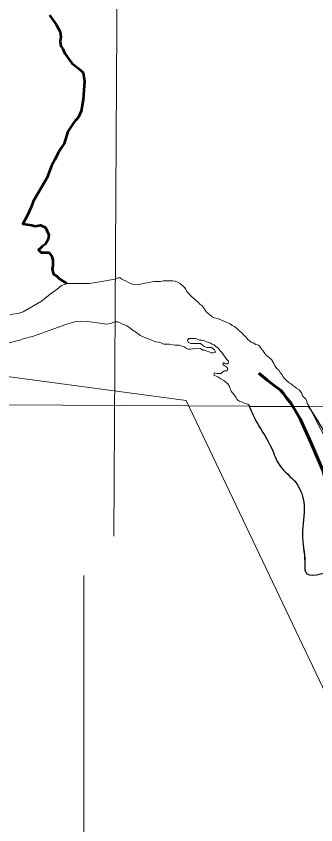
# Model space of a CAD drawing. Extents: x 553962 to 842807, y 8883888 to 9032388.
# Drawn here: x 812591 to 813326, y 9009617 to 9011603 of the extents above; entities that cross this region are included whole.
import ezdxf

# ---------------------------------------------------------------- set-up
doc = ezdxf.new("R2010")
doc.units = 0
doc.header["$LTSCALE"] = 200
doc.linetypes.add('LONG_DASH_SHORT_DASH', pattern=[9.9, 6, -1.2, 1.5, -1.2])
for name, color, linetype, lineweight in [('1', 7, 'Continuous', 13), ('23', 7, 'Continuous', 13), ('24', 7, 'Continuous', 25), ('25', 7, 'Continuous', 13), ('40', 7, 'Continuous', 25), ('57', 7, 'Continuous', 13), ('7', 7, 'LONG_DASH_SHORT_DASH', 60), ('8', 7, 'Continuous', 13)]:
    doc.layers.add(name, color=color, linetype=linetype, lineweight=lineweight)

msp = doc.modelspace()

# ---------------------------------------------------------------- linework, layer by layer
at = {"layer": '1'}
for points in [[(812909, 9024054.6), (812864.8, 9016178), (812830.2, 9010325.8)], [(799702.2, 9010704.8), (807349.8, 9010675.8), (820047.5, 9010608.4)]]:
    msp.add_lwpolyline(points, dxfattribs=at)
at = {"layer": '23'}
msp.add_line((813369, 9010526.4), (813308, 9010647.5), dxfattribs=at)
for points in [[(813004.3, 9010935.7), (813000.7, 9010939.3), (812996.7, 9010942.9), (812993.2, 9010946.5), (812986.6, 9010949.6), (812981, 9010951.7), (812975.4, 9010952.7), (812969.3, 9010952.8), (812962.7, 9010952.8), (812956.6, 9010952.8), (812951.5, 9010952.9), (812944.9, 9010950.9), (812939.3, 9010950.9), (812934.2, 9010951), (812928.6, 9010951), (812913.3, 9010947.5), (812906.7, 9010947.1), (812899.6, 9010945.6), (812894.5, 9010943.6), (812888.4, 9010943.1), (812882.3, 9010943.7), (812876.7, 9010944.2), (812871.1, 9010946.3), (812866.5, 9010948.8), (812860.4, 9010951.9), (812855.4, 9010954.5), (812850.3, 9010956.6), (812846.2, 9010959.7), (812840.7, 9010959.7), (812833.9, 9010956.8), (812800.5, 9010951.2), (812770.6, 9010946.2), (812730.7, 9010946.2), (812715.7, 9010946.2)], [(812715.7, 9010946.2), (812702.1, 9010941.3), (812692, 9010932.1), (812674.5, 9010920), (812653, 9010902.9), (812608.3, 9010876.4), (812596.3, 9010872.1), (812582.2, 9010870.8), (812575.8, 9010868.9)], [(813303.5, 9010656.7), (813301.5, 9010662.3), (813297.4, 9010665.9), (813292.9, 9010670.5), (813291.4, 9010675.6), (813288.4, 9010680.8), (813284.8, 9010685.3), (813279.3, 9010688.5), (813274.2, 9010692), (813269.6, 9010695.6), (813265.1, 9010699.7), (813260.5, 9010702.3), (813254, 9010707.5), (813248.9, 9010713.1), (813245.4, 9010717.2), (813242.4, 9010722.3), (813238.8, 9010727.4), (813234.8, 9010733.1), (813230.8, 9010736.6), (813225.2, 9010744.3), (813223.2, 9010749.9), (813217.2, 9010759.7), (813212.6, 9010763.8), (813208.1, 9010766.8), (813204, 9010769.9), (813201, 9010774.5), (813196, 9010781.2), (813191.9, 9010786.8), (813188.9, 9010791.4), (813184.9, 9010795), (813178.8, 9010796.6), (813172.2, 9010800.2), (813167.1, 9010802.2), (813158, 9010809.4), (813155, 9010814.6), (813148.9, 9010820.2), (813145.4, 9010823.8), (813139.8, 9010828.9), (813135.8, 9010832), (813131.8, 9010835.6), (813126.2, 9010840.2), (813120.6, 9010843.3), (813115.6, 9010846.9), (813110.5, 9010849.5), (813105.9, 9010851.5), (813100.3, 9010853.6), (813094.2, 9010855.7), (813089.2, 9010858.3), (813083.6, 9010859.8), (813077, 9010861.9), (813071.4, 9010864.5), (813065.4, 9010869.6), (813057.3, 9010876.3), (813054.8, 9010880.9), (813050.7, 9010887), (813046.2, 9010891.7), (813041.6, 9010895.2), (813037.6, 9010900.4), (813027.5, 9010908.6), (813021.4, 9010914.2), (813016.9, 9010918.3), (813013.3, 9010922.4), (813009.3, 9010926.5), (813006.8, 9010931.1), (813004.3, 9010935.7)], [(813308, 9010647.5), (813304.9, 9010651.6), (813303.5, 9010656.7)]]:
    msp.add_lwpolyline(points, dxfattribs=at)
at = {"layer": '24', "lineweight": 53}
msp.add_lwpolyline([(812672.5, 9011605.4), (812689.1, 9011582.2), (812699.1, 9011563.9), (812700.8, 9011552.3), (812699.1, 9011540.6), (812700.8, 9011529), (812705.8, 9011522.4), (812710.7, 9011510.8), (812727.3, 9011487.5), (812744, 9011474.2), (812755.6, 9011464.3), (812758.9, 9011442.7), (812755.6, 9011397.8), (812750.6, 9011369.6), (812744, 9011354.7), (812732.3, 9011341.4), (812717.4, 9011319.8), (812709.1, 9011289.9), (812702.4, 9011279.9), (812694.1, 9011266.7), (812685.8, 9011250.1), (812677.5, 9011235.1), (812665.9, 9011205.2), (812632.7, 9011147.1), (812627.7, 9011133.8), (812617.7, 9011112.2), (812607.7, 9011092.3), (812629.3, 9011089), (812637.6, 9011087.3), (812650.9, 9011089), (812662.6, 9011084), (812670.9, 9011065.7), (812669.2, 9011054.1), (812662.6, 9011042.5), (812655.9, 9011037.5), (812650.9, 9011032.5), (812645.9, 9011029.2), (812652.6, 9011022.6), (812670.9, 9011022.6), (812677.5, 9011014.2), (812680.8, 9011004.3), (812680.8, 9010994.3), (812680.8, 9010989.3), (812679.2, 9010982.7), (812680.8, 9010974.4), (812682.5, 9010969.4), (812690.8, 9010964.4), (812697.5, 9010957.8), (812715.7, 9010946.2)], dxfattribs=at)
at = {"layer": '25', "lineweight": 25}
msp.add_line((813308.9, 9010643.4), (813162.4, 9010644.4), dxfattribs=at)
msp.add_line((813308.9, 9010643.4), (813162.4, 9010644.4), dxfattribs=at)
at = {"layer": '25'}
for points in [[(812575.8, 9010868.9), (812582.2, 9010870.8), (812596.3, 9010872.1), (812608.3, 9010876.4), (812653, 9010902.9), (812674.5, 9010920), (812692, 9010932.1), (812702.1, 9010941.3), (812715.7, 9010946.2), (812730.7, 9010946.2), (812770.6, 9010946.2), (812800.5, 9010951.2), (812833.9, 9010956.8)], [(812833.9, 9010956.8), (812840.7, 9010959.7), (812846.2, 9010959.7), (812850.3, 9010956.6), (812855.4, 9010954.5), (812860.4, 9010951.9), (812866.5, 9010948.8), (812871.1, 9010946.3), (812876.7, 9010944.2), (812882.3, 9010943.7), (812888.4, 9010943.1), (812894.5, 9010943.6), (812899.6, 9010945.6), (812906.7, 9010947.1), (812913.3, 9010947.5), (812928.6, 9010951), (812934.2, 9010951), (812939.3, 9010950.9), (812944.9, 9010950.9), (812951.5, 9010952.9), (812956.6, 9010952.8), (812962.7, 9010952.8), (812969.3, 9010952.8), (812975.4, 9010952.7), (812981, 9010951.7), (812986.6, 9010949.6), (812993.2, 9010946.5), (812996.7, 9010942.9), (813000.7, 9010939.3), (813004.3, 9010935.7)], [(813004.3, 9010935.7), (813006.8, 9010931.1), (813009.3, 9010926.5), (813013.3, 9010922.4), (813016.9, 9010918.3), (813021.4, 9010914.2), (813027.5, 9010908.6), (813037.6, 9010900.4), (813041.6, 9010895.2), (813046.2, 9010891.7), (813050.7, 9010887), (813054.8, 9010880.9), (813057.3, 9010876.3), (813065.4, 9010869.6), (813071.4, 9010864.5), (813077, 9010861.9), (813083.6, 9010859.8), (813089.2, 9010858.3), (813094.2, 9010855.7), (813100.3, 9010853.6), (813105.9, 9010851.5), (813110.5, 9010849.5), (813115.6, 9010846.9), (813120.6, 9010843.3), (813126.2, 9010840.2), (813131.8, 9010835.6), (813135.8, 9010832), (813139.8, 9010828.9), (813145.4, 9010823.8), (813148.9, 9010820.2), (813155, 9010814.6), (813158, 9010809.4), (813167.1, 9010802.2), (813172.2, 9010800.2), (813178.8, 9010796.6), (813184.9, 9010795), (813188.9, 9010791.4), (813191.9, 9010786.8), (813196, 9010781.2), (813201, 9010774.5), (813204, 9010769.9), (813208.1, 9010766.8), (813212.6, 9010763.8), (813217.2, 9010759.7), (813223.2, 9010749.9), (813225.2, 9010744.3), (813230.8, 9010736.6), (813234.8, 9010733.1), (813238.8, 9010727.4), (813242.4, 9010722.3), (813245.4, 9010717.2), (813248.9, 9010713.1), (813254, 9010707.5), (813260.5, 9010702.3), (813265.1, 9010699.7), (813269.6, 9010695.6), (813274.2, 9010692), (813279.3, 9010688.5), (813284.8, 9010685.3), (813288.4, 9010680.8), (813291.4, 9010675.6), (813292.9, 9010670.5), (813297.4, 9010665.9), (813301.5, 9010662.3), (813303.5, 9010656.7)], [(812832.9, 9010852.2), (812822.4, 9010847.5), (812813.8, 9010845.9), (812790.6, 9010849.9), (812765.7, 9010853), (812749.3, 9010854), (812737.1, 9010852.5), (812712.5, 9010845.4), (812633.7, 9010817.1), (812608.5, 9010810.2), (812600.2, 9010806.6), (812596.8, 9010806.2)], [(813060.3, 9010802.4), (813053.2, 9010805.5), (813046.6, 9010807.1), (813041, 9010807.1), (813036, 9010809.2), (813030.9, 9010810.8), (813023.8, 9010810.8), (813014.1, 9010810.9), (813011, 9010806.8), (813013, 9010801.7), (813019.1, 9010799.1), (813024.7, 9010799.1), (813029.8, 9010799.1), (813036.4, 9010799), (813043, 9010798.5), (813048.1, 9010794.3), (813053.1, 9010791.3), (813059.2, 9010789.2), (813064.8, 9010788.6), (813069.9, 9010788.6), (813077.5, 9010783.5), (813079.5, 9010777.3), (813074.4, 9010775.8), (813069.3, 9010775.9), (813064.2, 9010778), (813058.6, 9010780), (813054.1, 9010782.1), (813048.5, 9010782.6), (813042.9, 9010786.7), (813036.3, 9010787.3), (813029.2, 9010786.8), (813024.1, 9010785.3), (813018.5, 9010784.9), (813012.9, 9010784.9), (813008.3, 9010787.5), (813002.8, 9010790.6), (812997.7, 9010792.6), (812991.1, 9010794.7), (812986, 9010794.8), (812980.9, 9010794.8), (812974.3, 9010795.3), (812966.7, 9010796.9), (812959.6, 9010797.5), (812953.5, 9010797.5), (812948.4, 9010799.6), (812941.3, 9010801.7), (812933.7, 9010803.2), (812924.5, 9010806.3), (812920, 9010808.9), (812914.9, 9010810.5), (812908.3, 9010812.6), (812900.7, 9010815.7), (812895.1, 9010818.3), (812890.6, 9010822.4), (812886.5, 9010826), (812877.9, 9010830.6), (812873.4, 9010834.7), (812869.3, 9010837.8), (812862.2, 9010842.4), (812856.7, 9010845), (812851.6, 9010846.6), (812846, 9010849.6), (812840.4, 9010851.7), (812835.3, 9010851.8), (812832.9, 9010852.2)], [(812596.8, 9010806.2), (812592.8, 9010805.7), (812562, 9010797.5), (812554.5, 9010791.4), (812548.1, 9010780.8), (812546.1, 9010780.5)], [(813116, 9010688.5), (813114, 9010693.1), (813110, 9010699.7), (813105.9, 9010703.3), (813100.4, 9010707.9), (813093.3, 9010712.1), (813085.7, 9010716.7), (813081.1, 9010718.8), (813076, 9010721.3), (813077.6, 9010726.4), (813083.2, 9010724.8), (813088.8, 9010724.8), (813093.9, 9010725.3), (813098, 9010728.8), (813102.1, 9010731.9), (813108.2, 9010731.3), (813109.7, 9010736.9), (813107.2, 9010741.5), (813102.1, 9010744.1), (813097.6, 9010747.2), (813099.6, 9010751.7), (813104.7, 9010749.2), (813110.8, 9010749.1), (813111.4, 9010755.2), (813107.3, 9010759.8), (813103.3, 9010765.5), (813099.8, 9010771.1), (813095.7, 9010776.7), (813091.2, 9010780.8), (813086.7, 9010787), (813080.6, 9010791.6), (813076.6, 9010795.7), (813071.5, 9010797.3), (813066.4, 9010800.3), (813060.3, 9010802.4)], [(813162.4, 9010644.4), (813163, 9010646.4), (813159, 9010650), (813153.4, 9010651.1), (813148.8, 9010653.1), (813143.7, 9010655.2), (813138.2, 9010657.3), (813133.1, 9010661.4), (813130.1, 9010667), (813126.1, 9010671.6), (813121.5, 9010677.2), (813118.5, 9010681.8), (813116, 9010688.5)], [(813303.5, 9010656.7), (813304.9, 9010651.6), (813308, 9010647.5), (813308.9, 9010643.4), (813162.4, 9010644.4)]]:
    msp.add_lwpolyline(points, dxfattribs=at)
at = {"layer": '25', "lineweight": 25}
for points in [[(813162.4, 9010644.4), (813182.7, 9010602.3), (813217.1, 9010542.2), (813237.2, 9010499.2), (813277.3, 9010456.2), (813297.3, 9010401.8), (813293, 9010330.2), (813298.8, 9010262.8), (813298.7, 9010248.3), (813300.2, 9010238.5), (813366.1, 9010238.5), (813371.8, 9010238.5), (813397, 9010238.4), (813398, 9010243.2), (813399.8, 9010250.6), (813398.5, 9010330.6), (813388.1, 9010392.8), (813380.4, 9010457.7), (813369, 9010526.4), (813308.9, 9010643.4)], [(813162.4, 9010644.4), (813182.7, 9010602.3), (813217.1, 9010542.2), (813237.2, 9010499.2), (813277.3, 9010456.2), (813297.3, 9010401.8), (813293, 9010330.2), (813298.8, 9010262.8), (813298.8, 9010254.6)], [(813389.8, 9010381), (813388.1, 9010392.8), (813380.4, 9010457.7), (813369, 9010526.4), (813308.9, 9010643.4)]]:
    msp.add_spline(points, degree=3, dxfattribs=at)
at = {"layer": '40', "lineweight": 13}
msp.add_line((812757.2, 9004497.1), (812757.2, 9010229.1), dxfattribs=at)
at = {"layer": '57'}
for points in [[(812575.8, 9010868.9), (812582.2, 9010870.8), (812596.3, 9010872.1), (812608.3, 9010876.4), (812653, 9010902.9), (812674.5, 9010920), (812692, 9010932.1), (812702.1, 9010941.3), (812715.7, 9010946.2), (812730.7, 9010946.2), (812770.6, 9010946.2), (812800.5, 9010951.2), (812833.9, 9010956.8)], [(812833.9, 9010956.8), (812840.7, 9010959.7), (812846.2, 9010959.7), (812850.3, 9010956.6), (812855.4, 9010954.5), (812860.4, 9010951.9), (812866.5, 9010948.8), (812871.1, 9010946.3), (812876.7, 9010944.2), (812882.3, 9010943.7), (812888.4, 9010943.1), (812894.5, 9010943.6), (812899.6, 9010945.6), (812906.7, 9010947.1), (812913.3, 9010947.5), (812928.6, 9010951), (812934.2, 9010951), (812939.3, 9010950.9), (812944.9, 9010950.9), (812951.5, 9010952.9), (812956.6, 9010952.8), (812962.7, 9010952.8), (812969.3, 9010952.8), (812975.4, 9010952.7), (812981, 9010951.7), (812986.6, 9010949.6), (812993.2, 9010946.5), (812996.7, 9010942.9), (813000.7, 9010939.3), (813004.3, 9010935.7)], [(813004.3, 9010935.7), (813006.8, 9010931.1), (813009.3, 9010926.5), (813013.3, 9010922.4), (813016.9, 9010918.3), (813021.4, 9010914.2), (813027.5, 9010908.6), (813037.6, 9010900.4), (813041.6, 9010895.2), (813046.2, 9010891.7), (813050.7, 9010887), (813054.8, 9010880.9), (813057.3, 9010876.3), (813065.4, 9010869.6), (813071.4, 9010864.5), (813077, 9010861.9), (813083.6, 9010859.8), (813089.2, 9010858.3), (813094.2, 9010855.7), (813100.3, 9010853.6), (813105.9, 9010851.5), (813110.5, 9010849.5), (813115.6, 9010846.9), (813120.6, 9010843.3), (813126.2, 9010840.2), (813131.8, 9010835.6), (813135.8, 9010832), (813139.8, 9010828.9), (813145.4, 9010823.8), (813148.9, 9010820.2), (813155, 9010814.6), (813158, 9010809.4), (813167.1, 9010802.2), (813172.2, 9010800.2), (813178.8, 9010796.6), (813184.9, 9010795), (813188.9, 9010791.4), (813191.9, 9010786.8), (813196, 9010781.2), (813201, 9010774.5), (813204, 9010769.9), (813208.1, 9010766.8), (813212.6, 9010763.8), (813217.2, 9010759.7), (813223.2, 9010749.9), (813225.2, 9010744.3), (813230.8, 9010736.6), (813234.8, 9010733.1), (813238.8, 9010727.4), (813242.4, 9010722.3), (813245.4, 9010717.2), (813248.9, 9010713.1), (813254, 9010707.5), (813260.5, 9010702.3), (813265.1, 9010699.7), (813269.6, 9010695.6), (813274.2, 9010692), (813279.3, 9010688.5), (813284.8, 9010685.3), (813288.4, 9010680.8), (813291.4, 9010675.6), (813292.9, 9010670.5), (813297.4, 9010665.9), (813301.5, 9010662.3), (813303.5, 9010656.7)], [(813303.5, 9010656.7), (813304.9, 9010651.6), (813308, 9010647.5), (813308.9, 9010643.4)]]:
    msp.add_lwpolyline(points, dxfattribs=at)
msp.add_spline([(813308.9, 9010643.4), (813369, 9010526.4), (813380.4, 9010457.7), (813388.1, 9010392.8), (813389.1, 9010385.7)], degree=3, dxfattribs=at)
at = {"layer": '7'}
msp.add_lwpolyline([(813372.5, 9010367.2), (813343.6, 9010485.4), (813314.6, 9010554), (813287.5, 9010613.9), (813265.3, 9010651.6), (813253.7, 9010665.2), (813246, 9010676.7), (813239.4, 9010683.9), (813224.1, 9010695.6), (813205.8, 9010709.4), (813186, 9010725.9)], dxfattribs=at)
at = {"layer": '8'}
msp.add_lwpolyline([(813848.1, 9008891), (813008.2, 9010659.1), (812129.3, 9010776.6), (811202, 9011643.1), (810108.4, 9011765.7), (809743.9, 9012394), (807863, 9013365.6), (806375.7, 9013549.4)], dxfattribs=at)

doc.saveas('drawing.dxf')
